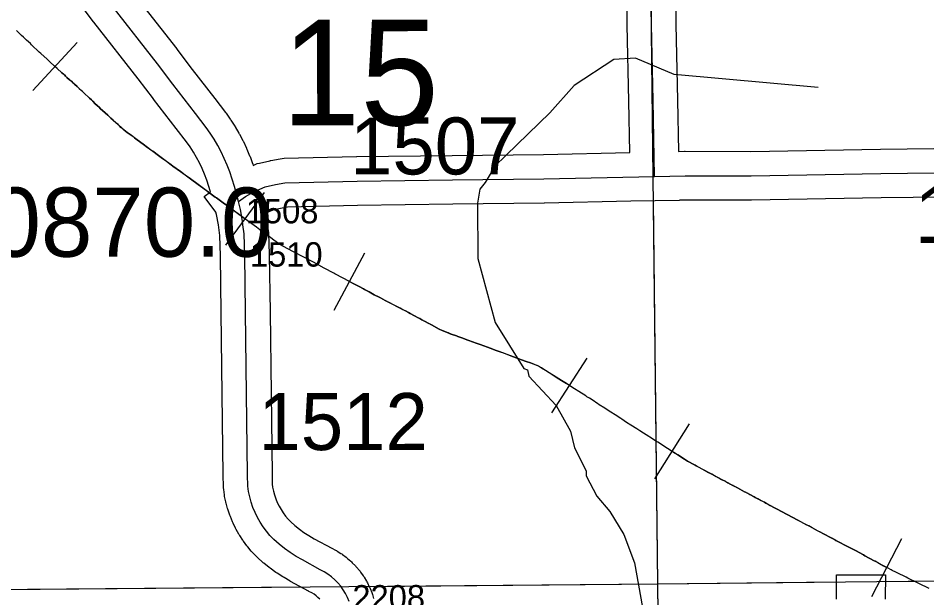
# Model space of a CAD drawing. Extents: x 23.6 to 68.7, y -63 to -29.
# Drawn here: x 35.789 to 36.905, y -36.734 to -36.022 of the extents above; entities that cross this region are included whole.
import ezdxf

# ---------------------------------------------------------------- set-up
doc = ezdxf.new("R2010")
doc.units = 0
for name, color, linetype in [('tdCoHydroRiver', 7, 'Continuous'), ('tdCoPipe', 7, 'Continuous'), ('tdCoSecRdNmbr', 7, 'Continuous'), ('tdCoSecRteBand', 7, 'Continuous'), ('tdCoSecRteCL', 7, 'Continuous'), ('tdCoSectLine', 7, 'Continuous'), ('tdCoSectLinePart', 7, 'Continuous'), ('tdCoSectNmbr', 7, 'Continuous'), ('tdCoStrucSecCoName', 7, 'Continuous'), ('tdCoSurfAsphalt', 7, 'Continuous'), ('tdCoSurfConc', 7, 'Continuous'), ('tdCoSurfEarth', 7, 'Continuous'), ('tdCoSurfGravel', 7, 'Continuous')]:
    doc.layers.add(name, color=color, linetype=linetype)

msp = doc.modelspace()

# ---------------------------------------------------------------- linework, layer by layer
at = {"layer": 'tdCoHydroRiver'}
msp.add_lwpolyline([(36.7719, -36.107), (36.595, -36.091), (36.5475, -36.0709), (36.5207, -36.0727), (36.472, -36.1046), (36.4423, -36.138), (36.3749, -36.2033), (36.3625, -36.2239), (36.3562, -36.2318), (36.3532, -36.2492), (36.3537, -36.3171), (36.3749, -36.3959), (36.4101, -36.4524), (36.4148, -36.4539), (36.4165, -36.4618), (36.4499, -36.4979), (36.4675, -36.5293), (36.4724, -36.5498), (36.4868, -36.5781), (36.4869, -36.5844), (36.4997, -36.6095), (36.5157, -36.6283), (36.5332, -36.6566), (36.5462, -36.6912), (36.5561, -36.7464)], dxfattribs=at)
at = {"layer": 'tdCoPipe'}
for p, q in [((35.8069, -36.1106), (35.8612, -36.0516)), ((36.044, -36.3008), (36.0913, -36.2361)), ((36.1772, -36.3808), (36.2149, -36.3101)), ((36.4447, -36.507), (36.4879, -36.4395)), ((36.5713, -36.5882), (36.6138, -36.5203)), ((36.8379, -36.7327), (36.8746, -36.6615))]:
    msp.add_line(p, q, dxfattribs=at)
for points in [[(36.9084, -36.7229), (36.8954, -36.7165), (36.8938, -36.716), (36.882, -36.7101), (36.88, -36.7091), (36.869, -36.7037), (36.8673, -36.7028), (36.8628, -36.7006), (36.8614, -36.6998), (36.8569, -36.6975), (36.8537, -36.6959), (36.8522, -36.695), (36.8472, -36.6924), (36.8419, -36.6893), (36.8406, -36.6887), (36.8294, -36.6825), (36.8277, -36.6816), (36.8178, -36.6763), (36.8146, -36.6746), (36.8048, -36.6696), (36.7987, -36.6663), (36.7937, -36.6638), (36.7916, -36.6625), (36.79, -36.6616), (36.7886, -36.6609), (36.7778, -36.6552), (36.7746, -36.6535), (36.7712, -36.6519), (36.7647, -36.6483), (36.7603, -36.6459), (36.7581, -36.6448), (36.7469, -36.6389), (36.7337, -36.632), (36.7208, -36.625), (36.7182, -36.6236), (36.7129, -36.6208), (36.7096, -36.619), (36.7077, -36.6179), (36.7058, -36.6169), (36.702, -36.6149), (36.6978, -36.6126), (36.6946, -36.6109), (36.6933, -36.6102), (36.688, -36.6073), (36.6853, -36.6059), (36.6827, -36.6045), (36.6814, -36.6039), (36.6728, -36.5993), (36.6683, -36.5969), (36.667, -36.5962), (36.6635, -36.5944), (36.6608, -36.5929), (36.6594, -36.5922), (36.6583, -36.5915), (36.653, -36.5887), (36.65, -36.5871), (36.6463, -36.5852), (36.6446, -36.5842), (36.6414, -36.5825), (36.6372, -36.5803), (36.6331, -36.578), (36.622, -36.572), (36.6208, -36.5714), (36.6198, -36.5708), (36.6113, -36.5663), (36.6078, -36.564), (36.5993, -36.5586), (36.5963, -36.5567), (36.5867, -36.5506), (36.5747, -36.5429), (36.5732, -36.542), (36.5651, -36.5368), (36.5636, -36.5359), (36.5573, -36.5318), (36.5527, -36.5289), (36.5516, -36.5283), (36.5491, -36.5266), (36.5418, -36.5221), (36.5365, -36.5186), (36.5305, -36.5147), (36.5294, -36.514), (36.5224, -36.5095), (36.5169, -36.5059), (36.5114, -36.5024), (36.5098, -36.5013), (36.5027, -36.4969), (36.5006, -36.4954), (36.4988, -36.4942), (36.4967, -36.4927), (36.4907, -36.4889), (36.4878, -36.4871), (36.4862, -36.486), (36.4779, -36.4808), (36.4723, -36.4772), (36.4653, -36.4727), (36.4626, -36.471), (36.4563, -36.467), (36.4532, -36.4652), (36.4501, -36.4631), (36.4413, -36.4576), (36.4368, -36.4547), (36.432, -36.4516), (36.4283, -36.4494), (36.4182, -36.4456), (36.4129, -36.4437), (36.4074, -36.4417), (36.4006, -36.4392), (36.394, -36.4367), (36.385, -36.4334), (36.3811, -36.4319), (36.3763, -36.4302), (36.369, -36.4275), (36.3656, -36.4263), (36.3566, -36.4231), (36.3515, -36.4213), (36.3425, -36.4178), (36.3413, -36.4175), (36.3341, -36.4149), (36.3304, -36.4136), (36.329, -36.413), (36.3273, -36.4124), (36.321, -36.4102), (36.3194, -36.4096), (36.3171, -36.4087), (36.3097, -36.4059), (36.306, -36.404), (36.2966, -36.3988), (36.2931, -36.3969), (36.2885, -36.3945), (36.2847, -36.3924), (36.2825, -36.3911), (36.2805, -36.3902), (36.2758, -36.3876), (36.2706, -36.3849), (36.2683, -36.3835), (36.2647, -36.3817), (36.2616, -36.3801), (36.2582, -36.3784), (36.2541, -36.3762), (36.245, -36.3715), (36.2397, -36.3688), (36.2339, -36.3657), (36.2322, -36.3648), (36.2264, -36.3617), (36.2199, -36.3583), (36.2143, -36.3552), (36.2132, -36.3546), (36.2079, -36.3518), (36.2013, -36.3483), (36.1883, -36.3414), (36.1781, -36.336), (36.1766, -36.3351), (36.1648, -36.329), (36.1516, -36.3218), (36.1383, -36.3148), (36.1287, -36.3097), (36.1272, -36.3088), (36.1142, -36.3019), (36.1098, -36.2995), (36.103, -36.2945), (36.0954, -36.289), (36.0935, -36.2876), (36.0902, -36.2852), (36.0858, -36.2818), (36.0817, -36.2787), (36.0703, -36.2704), (36.068, -36.2688), (36.0564, -36.2603), (36.0446, -36.2516), (36.0407, -36.2488), (36.0324, -36.2428), (36.0308, -36.2416), (36.0209, -36.2344), (36.0199, -36.2337), (36.0099, -36.2263), (36.0004, -36.2193), (35.9938, -36.2146), (35.9883, -36.2104), (35.9788, -36.2036), (35.9766, -36.202), (35.971, -36.1978), (35.9645, -36.1932), (35.9612, -36.1907), (35.9542, -36.1854), (35.953, -36.1847), (35.946, -36.1795), (35.9439, -36.1779), (35.9333, -36.1701), (35.9318, -36.1689), (35.9298, -36.1674), (35.9265, -36.1648), (35.9241, -36.1632), (35.9228, -36.1622), (35.9188, -36.1592), (35.9151, -36.156), (35.9127, -36.1538), (35.9115, -36.1526), (35.9089, -36.1503), (35.9055, -36.1472), (35.9025, -36.1445), (35.9006, -36.1427), (35.8988, -36.1412), (35.8956, -36.1381), (35.8896, -36.1326), (35.8886, -36.1315), (35.8858, -36.1291), (35.8834, -36.1269), (35.8804, -36.1239), (35.8787, -36.1222), (35.8763, -36.1202), (35.8694, -36.1135), (35.8679, -36.1121), (35.8663, -36.1107), (35.8638, -36.1083), (35.8612, -36.1059), (35.858, -36.103), (35.8571, -36.1022), (35.856, -36.1012), (35.8542, -36.0995), (35.8519, -36.0975), (35.8487, -36.0946), (35.847, -36.0932), (35.846, -36.092), (35.845, -36.0912), (35.8425, -36.0889), (35.8368, -36.0837), (35.8334, -36.0806), (35.8277, -36.0753), (35.8257, -36.0735), (35.8244, -36.0721), (35.8166, -36.0651), (35.8147, -36.0634), (35.8051, -36.0544), (35.8037, -36.0531), (35.7988, -36.0486), (35.7951, -36.0451), (35.7929, -36.0431), (35.7865, -36.0371)], [(35.8341, -36.0811), (35.8368, -36.0836), (35.8425, -36.0888), (35.8451, -36.0911), (35.846, -36.092), (35.847, -36.0932), (35.8487, -36.0946), (35.8519, -36.0975), (35.8542, -36.0994), (35.856, -36.1011), (35.8572, -36.1021), (35.8581, -36.103), (35.8612, -36.1059), (35.8639, -36.1083), (35.8664, -36.1106), (35.868, -36.1121), (35.8694, -36.1134), (35.8764, -36.1201), (35.8788, -36.1222), (35.8804, -36.1238), (35.8835, -36.1269), (35.8859, -36.129), (35.8887, -36.1315), (35.8896, -36.1326), (35.8956, -36.138), (35.8989, -36.1412), (35.9006, -36.1427), (35.9026, -36.1445), (35.9055, -36.1472), (35.9089, -36.1502), (35.9115, -36.1526), (35.9127, -36.1537), (35.9152, -36.1559), (35.9188, -36.1591), (35.9229, -36.1622), (35.9241, -36.1631), (35.9265, -36.1647), (35.9299, -36.1674), (35.9318, -36.1689), (35.9334, -36.17), (35.944, -36.1778), (35.9461, -36.1795), (35.9531, -36.1846), (35.9542, -36.1853), (35.9613, -36.1906), (35.9645, -36.1931), (35.971, -36.1977), (35.9767, -36.2019), (35.9788, -36.2035), (35.9884, -36.2104), (35.9938, -36.2145), (36.0004, -36.2193), (36.0099, -36.2263), (36.02, -36.2337), (36.0209, -36.2343), (36.0309, -36.2416), (36.0324, -36.2427), (36.0407, -36.2488), (36.0446, -36.2515), (36.0565, -36.2603), (36.0677, -36.2685)], [(36.196, -36.3454), (36.2013, -36.3482), (36.2079, -36.3517), (36.2132, -36.3546), (36.2143, -36.3551), (36.2199, -36.3582), (36.2264, -36.3617), (36.2322, -36.3647), (36.2339, -36.3656), (36.2398, -36.3687), (36.2451, -36.3714), (36.2541, -36.3762), (36.2582, -36.3783), (36.2616, -36.38), (36.2647, -36.3817), (36.2683, -36.3835), (36.2706, -36.3848), (36.2758, -36.3875), (36.2805, -36.3901), (36.2825, -36.3911), (36.2847, -36.3924), (36.2886, -36.3944), (36.2931, -36.3968), (36.2966, -36.3987), (36.306, -36.404), (36.3097, -36.4058), (36.3171, -36.4086), (36.3195, -36.4095), (36.321, -36.4101), (36.3274, -36.4123), (36.329, -36.413), (36.3304, -36.4135), (36.3341, -36.4149), (36.3413, -36.4174), (36.3425, -36.4178), (36.3516, -36.4212), (36.3566, -36.423), (36.3656, -36.4263), (36.369, -36.4274), (36.3763, -36.4302), (36.3812, -36.4319), (36.385, -36.4333), (36.3941, -36.4367), (36.4007, -36.4392), (36.4074, -36.4416), (36.413, -36.4436), (36.4183, -36.4456), (36.4283, -36.4493), (36.432, -36.4515), (36.4368, -36.4546), (36.4413, -36.4575), (36.4501, -36.4631), (36.4533, -36.4651), (36.4564, -36.467), (36.4626, -36.471), (36.4653, -36.4726), (36.4663, -36.4733)], [(36.5926, -36.5542), (36.5964, -36.5566), (36.5993, -36.5586), (36.6078, -36.564), (36.6114, -36.5662), (36.6198, -36.5708), (36.6209, -36.5714), (36.6221, -36.572), (36.6331, -36.5779), (36.6373, -36.5802), (36.6414, -36.5824), (36.6446, -36.5841), (36.6464, -36.5851), (36.65, -36.587), (36.653, -36.5887), (36.6583, -36.5915), (36.6595, -36.5922), (36.6608, -36.5928), (36.6635, -36.5943), (36.667, -36.5961), (36.6683, -36.5968), (36.6728, -36.5992), (36.6814, -36.6039), (36.6827, -36.6045), (36.6853, -36.6058), (36.688, -36.6073), (36.6934, -36.6101), (36.6946, -36.6108), (36.6979, -36.6126), (36.702, -36.6148), (36.7059, -36.6168), (36.7077, -36.6178), (36.7096, -36.6189), (36.7129, -36.6207), (36.7182, -36.6235), (36.7208, -36.625), (36.7337, -36.632), (36.7469, -36.6389), (36.7581, -36.6447), (36.7603, -36.6459), (36.7648, -36.6482), (36.7713, -36.6518), (36.7746, -36.6534), (36.7778, -36.6551), (36.7886, -36.6608), (36.79, -36.6615), (36.7917, -36.6624), (36.7937, -36.6638), (36.7987, -36.6663), (36.8048, -36.6696), (36.8146, -36.6745), (36.8178, -36.6763), (36.8277, -36.6815), (36.8294, -36.6825), (36.8407, -36.6887), (36.8419, -36.6892), (36.8472, -36.6923), (36.8523, -36.6949), (36.8538, -36.6958), (36.8562, -36.6971)]]:
    msp.add_lwpolyline(points, dxfattribs=at)
at = {"layer": 'tdCoSecRteBand'}
for points in [[(36.0776, -36.2028), (36.0799, -36.2018), (36.0826, -36.2006), (36.0854, -36.2), (36.0982, -36.197), (36.0987, -36.1969), (36.0992, -36.1968), (36.1106, -36.1946), (36.1131, -36.1941), (36.1157, -36.194), (36.2047, -36.192), (36.2048, -36.192), (36.205, -36.192), (36.3221, -36.1906), (36.3221, -36.1906), (36.3222, -36.1906), (36.4342, -36.1893), (36.5403, -36.1869), (36.5392, -36.1237), (36.5371, -36.0305), (36.5371, -36.0303), (36.5371, -36.0301), (36.5364, -35.9538)], [(36.5964, -35.9533), (36.5971, -36.0294), (36.5992, -36.1224), (36.5992, -36.1225), (36.5992, -36.1226), (36.6003, -36.1855), (36.6076, -36.1854), (36.608, -36.1854), (36.6084, -36.1854), (36.6892, -36.1856)], [(36.1593, -36.736), (36.1572, -36.7338), (36.1549, -36.7318), (36.1524, -36.73), (36.1498, -36.7283), (36.1461, -36.7264), (36.1459, -36.7263), (36.1457, -36.7261), (36.1236, -36.7141), (36.1233, -36.7139), (36.123, -36.7138), (36.1155, -36.7095), (36.1148, -36.7091), (36.1142, -36.7087), (36.1069, -36.704), (36.1062, -36.7035), (36.1056, -36.7031), (36.0986, -36.698), (36.0979, -36.6976), (36.0973, -36.6971), (36.0906, -36.6917), (36.09, -36.6912), (36.0894, -36.6907), (36.0829, -36.6849), (36.082, -36.6841), (36.0811, -36.6832), (36.0765, -36.6783), (36.0758, -36.6776), (36.0752, -36.6769), (36.0709, -36.6717), (36.0703, -36.671), (36.0697, -36.6703), (36.0657, -36.6648), (36.0652, -36.6641), (36.0647, -36.6633), (36.061, -36.6576), (36.0605, -36.6569), (36.06, -36.6561), (36.0567, -36.6502), (36.0562, -36.6494), (36.0558, -36.6485), (36.0529, -36.6425), (36.0525, -36.6416), (36.0521, -36.6408), (36.0495, -36.6345), (36.0492, -36.6337), (36.0489, -36.6328), (36.0467, -36.6264), (36.0464, -36.6255), (36.0462, -36.6246), (36.0444, -36.6181), (36.0441, -36.6172), (36.0439, -36.6163), (36.0425, -36.6097), (36.0424, -36.6088), (36.0422, -36.6079), (36.0413, -36.6012), (36.041, -36.5992), (36.0409, -36.5973), (36.0407, -36.5834), (36.0407, -36.5834), (36.0407, -36.5834), (36.0395, -36.484), (36.0395, -36.484), (36.0383, -36.3837), (36.0373, -36.3141), (36.0364, -36.2891), (36.0352, -36.279), (36.0348, -36.2756), (36.0326, -36.2633), (36.0318, -36.2604), (36.0174, -36.2411), (36.0253, -36.2353), (36.0204, -36.2208), (36.0177, -36.2135), (36.0147, -36.2065), (36.0115, -36.1996), (36.008, -36.1929), (36.0041, -36.1864), (36, -36.18), (35.9956, -36.1738), (35.983, -36.1572), (35.9551, -36.1214), (35.955, -36.1213), (35.9549, -36.1211), (35.9362, -36.0964), (35.8817, -36.0267), (35.8816, -36.0265), (35.8814, -36.0263), (35.8415, -35.9733)], [(35.9292, -35.99), (35.9836, -36.0596), (35.9837, -36.0598), (35.9839, -36.06), (36.0026, -36.0847), (36.0304, -36.1205), (36.0305, -36.1206), (36.0306, -36.1207), (36.0436, -36.1377), (36.0439, -36.1382), (36.0443, -36.1386), (36.0494, -36.1459), (36.0498, -36.1464), (36.0501, -36.147), (36.0549, -36.1544), (36.0553, -36.155), (36.0556, -36.1555), (36.0601, -36.1632), (36.0604, -36.1638), (36.0607, -36.1644), (36.0649, -36.1722), (36.0652, -36.1728), (36.0655, -36.1734), (36.0693, -36.1814), (36.0695, -36.182), (36.0698, -36.1826), (36.0732, -36.1908), (36.0735, -36.1914), (36.0737, -36.192), (36.0768, -36.2003), (36.077, -36.2008), (36.0771, -36.2012), (36.0776, -36.2028)], [(36.6892, -36.1856), (36.8484, -36.1827), (36.8485, -36.1827), (36.8487, -36.1827), (37.0452, -36.1804)], [(37.0458, -36.2404), (36.8494, -36.2427), (36.69, -36.2456), (36.6897, -36.2456), (36.6893, -36.2456), (36.6086, -36.2454), (36.6015, -36.2455), (36.6014, -36.2455), (36.6014, -36.2457), (36.5714, -36.2462), (36.5415, -36.2469), (36.4354, -36.2493), (36.4352, -36.2493), (36.435, -36.2493), (36.3228, -36.2506), (36.2059, -36.252), (36.1196, -36.2539), (36.1112, -36.2556), (36.1017, -36.2578), (36.094, -36.2612), (36.0959, -36.2688), (36.0945, -36.2692), (36.0948, -36.2722), (36.0961, -36.2834), (36.0963, -36.2845), (36.0963, -36.2857), (36.0973, -36.3122), (36.0973, -36.3125), (36.0973, -36.3129), (36.0983, -36.3829), (36.0983, -36.3829), (36.0983, -36.383), (36.0995, -36.4833), (36.1007, -36.5826), (36.1009, -36.5945), (36.1015, -36.5983), (36.1025, -36.6031), (36.1038, -36.6079), (36.1054, -36.6125), (36.1072, -36.617), (36.1094, -36.6215), (36.1118, -36.6257), (36.1145, -36.6299), (36.1174, -36.6338), (36.1206, -36.6376), (36.1237, -36.6409), (36.1287, -36.6453), (36.1343, -36.6498), (36.14, -36.6539), (36.146, -36.6578), (36.1526, -36.6616), (36.1742, -36.6734), (36.1788, -36.6758), (36.1798, -36.6763), (36.1808, -36.6769), (36.1854, -36.6798), (36.1864, -36.6804), (36.1873, -36.6812), (36.1917, -36.6844), (36.1926, -36.6851), (36.1935, -36.6859), (36.1976, -36.6894), (36.1985, -36.6902), (36.1993, -36.6911), (36.2031, -36.6949), (36.2039, -36.6958), (36.2047, -36.6967), (36.2081, -36.7008), (36.2089, -36.7017), (36.2096, -36.7027), (36.2127, -36.7071), (36.2134, -36.7081), (36.214, -36.7091), (36.2167, -36.7138), (36.2173, -36.7148), (36.2179, -36.7158), (36.2203, -36.7207), (36.2208, -36.7217), (36.2212, -36.7228), (36.2232, -36.7279), (36.2237, -36.729), (36.224, -36.7301), (36.2256, -36.7352)], [(36.7944, -36.7359), (36.7945, -36.7059), (36.8545, -36.706), (36.8544, -36.736)]]:
    msp.add_lwpolyline(points, dxfattribs=at)
at = {"layer": 'tdCoSecRteCL'}
for points in [[(36.5708, -36.2162), (36.5692, -36.1231), (36.5671, -36.0299), (36.5664, -35.9535), (36.5654, -35.8584), (36.5638, -35.7398), (36.5634, -35.711)], [(36.0594, -36.2472), (36.0547, -36.2286), (36.0487, -36.2108), (36.0456, -36.2024), (36.0421, -36.1942), (36.0383, -36.1862), (36.0342, -36.1784), (36.0297, -36.1707), (36.0249, -36.1632), (36.0198, -36.156), (36.0067, -36.1389), (35.9788, -36.103), (35.96, -36.0781), (35.9054, -36.0083)], [(36.5708, -36.2162), (36.6083, -36.2154), (36.6894, -36.2156), (36.849, -36.2127), (37.0455, -36.2104), (37.2926, -36.2085), (37.4793, -36.2051), (37.5369, -36.2046), (37.5374, -36.2046)], [(36.0594, -36.2472), (36.068, -36.2408), (36.0783, -36.2353), (36.0922, -36.2292), (36.105, -36.2262), (36.1163, -36.224), (36.2053, -36.222), (36.3225, -36.2206), (36.4347, -36.2193), (36.5708, -36.2162)], [(36.1954, -36.739), (36.1934, -36.734), (36.191, -36.7291), (36.1882, -36.7245), (36.1851, -36.72), (36.1816, -36.7159), (36.1778, -36.712), (36.1738, -36.7084), (36.1694, -36.7052), (36.1648, -36.7023), (36.16, -36.6998), (36.138, -36.6878), (36.1304, -36.6834), (36.1231, -36.6787), (36.1161, -36.6737), (36.1093, -36.6682), (36.1029, -36.6625), (36.0982, -36.6576), (36.0938, -36.6524), (36.0898, -36.647), (36.0861, -36.6413), (36.0828, -36.6354), (36.0798, -36.6293), (36.0773, -36.6231), (36.0751, -36.6167), (36.0733, -36.6102), (36.0719, -36.6035), (36.0709, -36.5969), (36.0707, -36.583), (36.0695, -36.4837), (36.0683, -36.3833), (36.0673, -36.3133), (36.0663, -36.2868), (36.065, -36.2756), (36.0645, -36.2712), (36.0619, -36.2569), (36.0594, -36.2472)]]:
    msp.add_lwpolyline(points, dxfattribs=at)
at = {"layer": 'tdCoSectLine'}
for points in [[(36.5631, -35.7159), (36.5744, -36.7171)], [(36.5744, -36.7171), (37.576, -36.7066)], [(35.5782, -36.7256), (36.5744, -36.7171)], [(36.5744, -36.7171), (36.5854, -37.716)]]:
    msp.add_lwpolyline(points, dxfattribs=at)
at = {"layer": 'tdCoSectLinePart'}
for points in [[(36.5691, -36.2462), (36.5744, -36.7171)], [(36.5744, -36.7171), (36.7941, -36.7148)], [(36.8541, -36.7142), (37.576, -36.7066)], [(35.608, -36.7254), (36.1358, -36.7209)], [(36.2194, -36.7202), (36.5744, -36.7171)], [(36.5744, -36.7171), (36.5768, -36.9372)]]:
    msp.add_lwpolyline(points, dxfattribs=at)
at = {"layer": 'tdCoSurfAsphalt'}
msp.add_lwpolyline([(36.1954, -36.739), (36.1934, -36.734), (36.191, -36.7291), (36.1882, -36.7245), (36.1851, -36.72)], dxfattribs=at)
at = {"layer": 'tdCoSurfConc'}
msp.add_lwpolyline([(36.1851, -36.72), (36.1816, -36.7159), (36.1778, -36.712), (36.1738, -36.7084), (36.1694, -36.7052), (36.1648, -36.7023), (36.16, -36.6998), (36.138, -36.6878), (36.1304, -36.6834), (36.1231, -36.6787), (36.1161, -36.6737), (36.1093, -36.6682), (36.1029, -36.6625), (36.0982, -36.6576), (36.0938, -36.6524), (36.0898, -36.647), (36.0861, -36.6413), (36.0828, -36.6354), (36.0798, -36.6293), (36.0773, -36.6231), (36.0751, -36.6167), (36.0733, -36.6102), (36.0719, -36.6035), (36.0709, -36.5969), (36.0707, -36.583), (36.0695, -36.4837), (36.0683, -36.3833), (36.0673, -36.3133), (36.0663, -36.2868), (36.065, -36.2756), (36.0645, -36.2712), (36.0619, -36.2569), (36.0594, -36.2472), (36.0547, -36.2286), (36.0487, -36.2108), (36.0456, -36.2024), (36.0421, -36.1942), (36.0383, -36.1862), (36.0342, -36.1784), (36.0297, -36.1707), (36.0249, -36.1632), (36.0198, -36.156), (36.0067, -36.1389), (35.9788, -36.103), (35.96, -36.0781), (35.9054, -36.0083)], dxfattribs=at)
at = {"layer": 'tdCoSurfEarth'}
msp.add_lwpolyline([(36.5708, -36.2162), (36.5692, -36.1231), (36.5671, -36.0299), (36.5664, -35.9535), (36.5654, -35.8584), (36.5638, -35.7398), (36.5634, -35.711)], dxfattribs=at)
at = {"layer": 'tdCoSurfGravel'}
msp.add_lwpolyline([(36.0594, -36.2472), (36.068, -36.2408), (36.0783, -36.2353), (36.0922, -36.2292), (36.105, -36.2262), (36.1163, -36.224), (36.2053, -36.222), (36.3225, -36.2206), (36.4347, -36.2193), (36.5708, -36.2162), (36.6083, -36.2154), (36.6894, -36.2156), (36.849, -36.2127), (37.0455, -36.2104), (37.2926, -36.2085), (37.4793, -36.2051), (37.5369, -36.2046)], dxfattribs=at)

# ---------------------------------------------------------------- texts
at = {"layer": 'tdCoSecRdNmbr'}
for s, height, rotation, p in [('1507', 0.07, 0.0284, (36.1966, -36.2139)), ('1403', 0.07, 0.029, (36.8906, -36.2981)), ('1508', 0.03, 0.0283, (36.0685, -36.274)), ('1510', 0.03, 0.0283, (36.0736, -36.3272)), ('1512', 0.07, 0.0283, (36.084, -36.5527)), ('2208', 0.03, 0.0285, (36.1995, -36.7487))]:
    msp.add_text(s, height=height, rotation=rotation, dxfattribs=at).set_placement(p)
at = {"layer": 'tdCoSectNmbr'}
msp.add_text('15', height=0.13, rotation=0.0283, dxfattribs=at).set_placement((36.1125, -36.1537))
at = {"layer": 'tdCoStrucSecCoName'}
msp.add_text('RL 160870.0', height=0.085, dxfattribs=at).set_placement((35.4502, -36.315))

doc.saveas('drawing.dxf')
